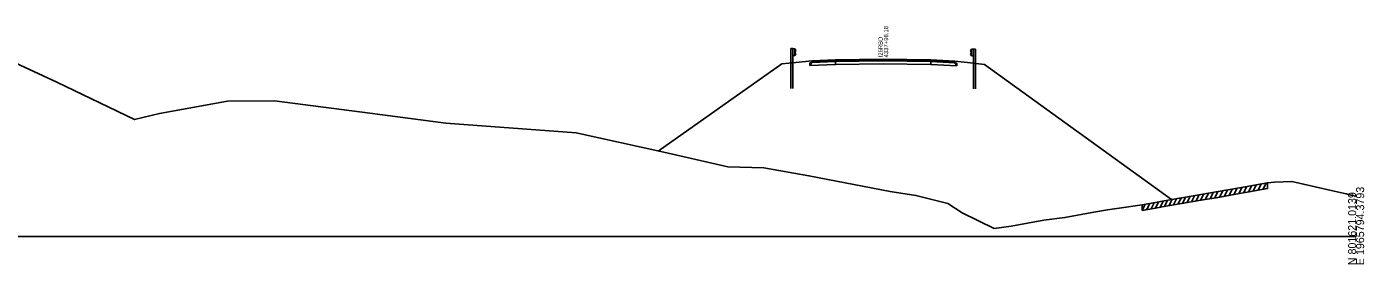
# Model space of a CAD drawing. Extents: x 1017 to 19997, y -1947 to 50737.
# Drawn here: x 12734.8 to 13202.8, y 36990.3 to 37073.6 of the extents above; entities that cross this region are included whole.
import ezdxf

# ---------------------------------------------------------------- set-up
doc = ezdxf.new("R2010")
doc.units = 0
for name, color, linetype in [('RD_GPK_XS_Cell', 7, 'Continuous'), ('RD_XS_Base', 7, 'Continuous'), ('RD_XS_ExGround', 7, 'Continuous'), ('RD_XS_ExPaveRet', 7, 'Continuous'), ('RD_XS_GR', 7, 'Continuous'), ('RD_XS_Greenside', 7, 'Continuous'), ('RD_XS_Pave', 7, 'Continuous'), ('RD_XS_PaveOvlay', 7, 'Continuous'), ('RD_XS_TX_Notes', 7, 'Continuous')]:
    doc.layers.add(name, color=color, linetype=linetype)

msp = doc.modelspace()

# ---------------------------------------------------------------- linework, layer by layer
at = {"layer": 'RD_GPK_XS_Cell'}
msp.add_line((12600, 37000), (13200, 37000), dxfattribs=at)
at = {"layer": 'RD_XS_Base'}
for points in [[(13008.79, 37060.99), (13009.48, 37061.02), (13017.82, 37061.39)], [(13008.79, 37059.99), (13009.48, 37061.02), (13017.82, 37061.39)], [(13008.79, 37059.99), (13008.79, 37060.99)], [(13017.82, 37060.39), (13008.79, 37059.99)], [(13017.82, 37061.39), (13034.5, 37061.63), (13051.18, 37061.38)], [(13017.82, 37060.39), (13017.82, 37061.39)], [(13051.18, 37060.38), (13034.5, 37060.63), (13017.82, 37060.39)], [(13051.18, 37061.38), (13051.18, 37060.38)], [(13051.18, 37061.38), (13059.52, 37060.89), (13060.22, 37060.85)], [(13060.22, 37059.85), (13059.52, 37060.89), (13051.18, 37061.38)], [(13060.22, 37059.85), (13051.18, 37060.38)], [(13060.22, 37060.85), (13060.22, 37059.85)]]:
    msp.add_lwpolyline(points, dxfattribs=at)
at = {"layer": 'RD_XS_ExGround'}
msp.add_lwpolyline([(12703.45, 37073.6), (12745.32, 37054.12), (12772.48, 37041.06), (12781.27, 37043.22), (12805.01, 37047.47), (12821.49, 37047.66), (12854.78, 37043.25), (12881.47, 37039.83), (12926.98, 37036.37), (12957.67, 37029.67), (12980.14, 37024.42), (12992.68, 37024.1), (13008.48, 37021.33), (13036.91, 37015.82), (13045.94, 37014.47), (13057.15, 37011.6), (13062.14, 37008.36), (13073.32, 37002.83), (13079.33, 37003.7), (13090.74, 37005.75), (13098.1, 37006.7), (13108.18, 37008.57), (13113.01, 37009.39), (13117.03, 37009.96), (13125.09, 37011.14), (13131.05, 37012.21), (13131.48, 37012.3), (13134.15, 37012.78), (13139.59, 37013.68), (13146.39, 37014.85), (13150.97, 37015.66), (13159.19, 37017.11), (13163.17, 37017.81), (13165.06, 37018.15), (13168.98, 37018.88), (13171.41, 37019.05), (13177.5, 37019.35), (13192.34, 37015.99), (13196.51, 37015.05), (13198.77, 37014.45), (13200, 37014.21)], dxfattribs=at)
at = {"layer": 'RD_XS_ExPaveRet'}
for p, q in [((13150.54, 37013.58), (13151.63, 37015.77)), ((13152.21, 37013.88), (13153.31, 37016.07)), ((13153.89, 37014.17), (13154.99, 37016.37)), ((13155.57, 37014.47), (13156.66, 37016.66)), ((13157.24, 37014.77), (13158.34, 37016.96)), ((13158.92, 37015.06), (13160.02, 37017.25)), ((13160.6, 37015.36), (13161.7, 37017.55)), ((13162.29, 37015.65), (13163.38, 37017.85)), ((13163.97, 37015.95), (13165.07, 37018.15)), ((13165.66, 37016.26), (13166.77, 37018.47)), ((13167.36, 37016.58), (13168.46, 37018.78)), ((13168.98, 37016.88), (13168.98, 37018.88)), ((13125.09, 37009.14), (13126.19, 37011.34)), ((13125.09, 37009.14), (13125.09, 37011.14)), ((13126.65, 37009.42), (13127.75, 37011.62)), ((13128.22, 37009.7), (13129.32, 37011.9)), ((13129.79, 37009.98), (13130.89, 37012.18)), ((13131.36, 37010.27), (13132.46, 37012.47)), ((13132.92, 37010.56), (13134.02, 37012.76)), ((13134.5, 37010.84), (13135.59, 37013.02)), ((13136.07, 37011.1), (13137.16, 37013.28)), ((13137.64, 37011.36), (13138.73, 37013.53)), ((13139.21, 37011.61), (13140.3, 37013.8)), ((13140.78, 37011.88), (13141.88, 37014.07)), ((13142.36, 37012.15), (13143.46, 37014.34)), ((13143.94, 37012.43), (13145.04, 37014.61)), ((13145.52, 37012.7), (13146.62, 37014.89)), ((13147.18, 37012.99), (13148.28, 37015.18)), ((13148.86, 37013.28), (13149.96, 37015.48))]:
    msp.add_line(p, q, dxfattribs=at)
msp.add_lwpolyline([(13125.09, 37009.14), (13125.09, 37009.14), (13131.05, 37010.21), (13131.48, 37010.3), (13134.15, 37010.78), (13139.59, 37011.68), (13146.39, 37012.85), (13150.97, 37013.66), (13159.19, 37015.11), (13163.17, 37015.81), (13165.06, 37016.15), (13168.98, 37016.88)], dxfattribs=at)
at = {"layer": 'RD_XS_GR'}
for points in [[(13002.9, 37065.91), (13002.22, 37065.92)], [(13002.22, 37065.92), (13002.22, 37060.92)], [(13002.9, 37060.98), (13002.9, 37065.91)], [(13003.59, 37065.9), (13002.9, 37065.91)], [(13002.9, 37065.91), (13002.9, 37063.54)], [(13002.9, 37063.54), (13003.59, 37063.54)], [(13003.59, 37065.9), (13003.92, 37065.29)], [(13003.59, 37063.54), (13003.59, 37065.9)], [(13003.92, 37064.13), (13003.59, 37063.54)], [(13003.92, 37065.29), (13003.6, 37064.7)], [(13003.6, 37064.7), (13003.92, 37064.13)], [(13065.42, 37065.69), (13065.09, 37065.09)], [(13065.09, 37065.09), (13065.41, 37064.49)], [(13065.41, 37064.49), (13065.09, 37063.93)], [(13065.09, 37063.93), (13065.42, 37063.33)], [(13065.42, 37063.33), (13065.42, 37065.69)], [(13065.42, 37065.69), (13066.1, 37065.69)], [(13066.1, 37063.33), (13065.42, 37063.33)], [(13066.1, 37065.69), (13066.79, 37065.69)], [(13066.1, 37060.77), (13066.1, 37065.69)], [(13066.1, 37065.69), (13066.1, 37063.33)], [(13066.79, 37065.69), (13066.79, 37060.69)], [(13002.9, 37060.98), (13002.22, 37060.92)], [(13002.22, 37060.92), (13002.22, 37051.99)], [(13002.9, 37051.98), (13002.9, 37060.98)], [(13066.1, 37051.77), (13066.1, 37060.77)], [(13066.1, 37060.77), (13066.79, 37060.69)], [(13066.79, 37060.69), (13066.79, 37051.77)]]:
    msp.add_lwpolyline(points, dxfattribs=at)
at = {"layer": 'RD_XS_Greenside'}
for points in [[(13003.92, 37061.09), (12999.06, 37060.59), (12955.73, 37030.02)], [(13009.48, 37061.65), (13003.92, 37061.09)], [(13059.52, 37061.53), (13065.08, 37060.89)], [(13065.08, 37060.89), (13069.95, 37060.3), (13135.34, 37012.98)]]:
    msp.add_lwpolyline(points, dxfattribs=at)
at = {"layer": 'RD_XS_Pave'}
for points in [[(13017.82, 37061.71), (13009.48, 37061.34)], [(13009.48, 37061.02), (13017.82, 37061.39)], [(13009.48, 37061.34), (13009.48, 37061.02)], [(13051.18, 37061.7), (13034.5, 37061.95), (13017.82, 37061.71)], [(13017.82, 37061.71), (13017.82, 37061.39)], [(13051.18, 37061.38), (13051.18, 37061.7)], [(13051.18, 37061.7), (13059.52, 37061.21)], [(13059.52, 37060.89), (13051.18, 37061.38)], [(13059.52, 37061.21), (13059.52, 37060.89)]]:
    msp.add_lwpolyline(points, dxfattribs=at)
at = {"layer": 'RD_XS_PaveOvlay'}
for points in [[(13017.82, 37062.02), (13009.48, 37061.65)], [(13009.48, 37061.65), (13009.48, 37061.34)], [(13017.82, 37062.02), (13034.5, 37062.27), (13051.18, 37062.02)], [(13017.82, 37061.71), (13017.82, 37062.02)], [(13051.18, 37062.02), (13051.18, 37061.7)], [(13051.18, 37062.02), (13059.52, 37061.53)], [(13059.52, 37061.53), (13059.52, 37061.21)]]:
    msp.add_lwpolyline(points, dxfattribs=at)

# ---------------------------------------------------------------- texts
at = {"layer": 'RD_GPK_XS_Cell'}
for s, p in [('E 1965794.3793', (13202.8, 36990)), ('N 801621.0139', (13200, 36990))]:
    msp.add_text(s, height=2.8, rotation=90, dxfattribs=at).set_placement(p)
at = {"layer": 'RD_XS_TX_Notes'}
for s, p in [(' 4337+98.18', (13036.23, 37062.27)), (' I26RBD', (13034.28, 37062.27))]:
    msp.add_text(s, height=1.5, rotation=90, dxfattribs=at).set_placement(p)

doc.saveas('drawing.dxf')
